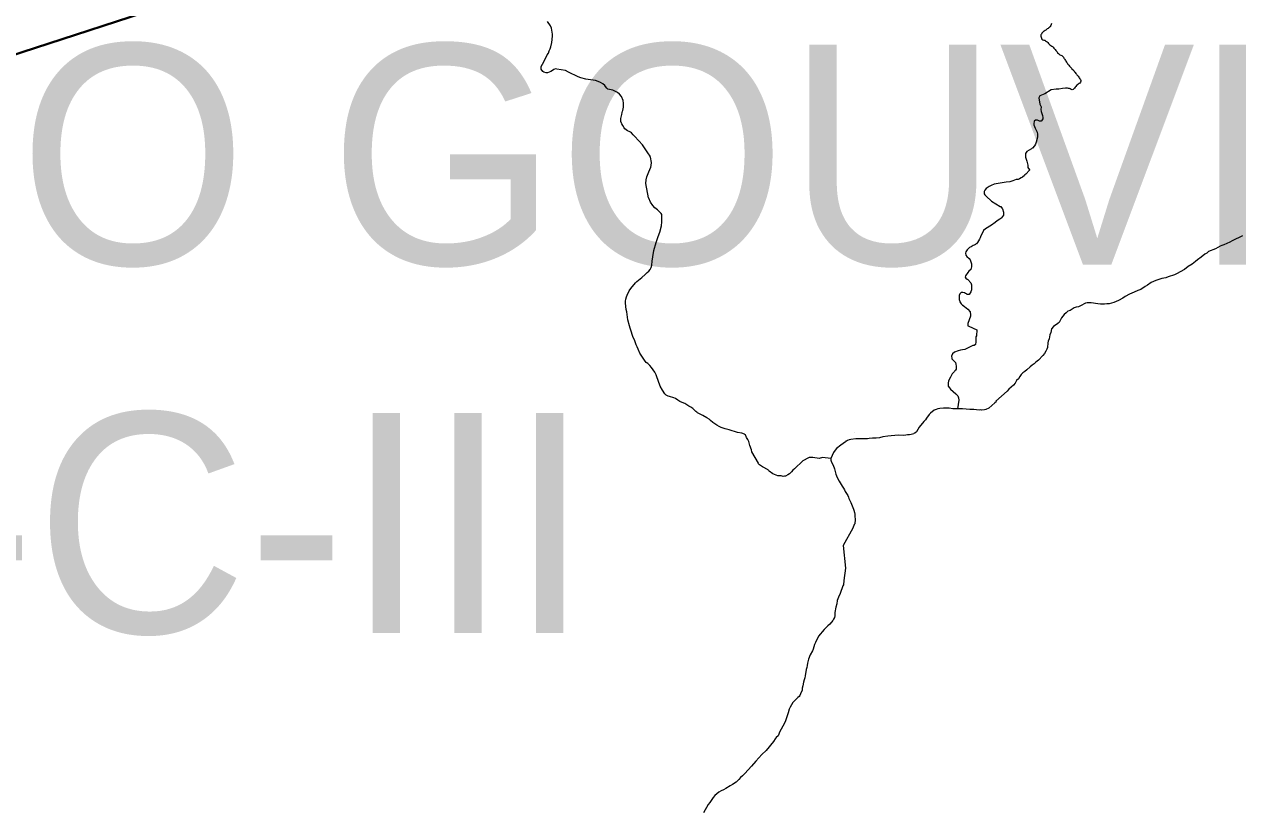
# Model space of a CAD drawing. Extents: x 553962 to 842807, y 8883888 to 9032388.
# Drawn here: x 592799 to 595557, y 8913859 to 8915641 of the extents above; entities that cross this region are included whole.
import ezdxf

# ---------------------------------------------------------------- set-up
doc = ezdxf.new("R2010")
doc.units = 0
doc.header["$LTSCALE"] = 200
doc.layers.add('6', color=7, linetype='Continuous', lineweight=13)

msp = doc.modelspace()

# ---------------------------------------------------------------- linework, layer by layer
at = {"layer": '6', "lineweight": 40}
msp.add_line((590967.2, 8914985.2), (596244.3, 8916699.1), dxfattribs=at)
at = {"layer": '6'}
for p, q in [((594685.2, 8914713), (594685.3, 8914713.3)), ((594632.1, 8914654.8), (594613, 8914657))]:
    msp.add_line(p, q, dxfattribs=at)
for points in [[(594159.8, 8915468.6), (594156.1, 8915477.3), (594152.2, 8915482.9), (594147.2, 8915486.4), (594136.4, 8915491.4), (594125.2, 8915494), (594122.7, 8915496.1), (594119.9, 8915499.7), (594118.5, 8915502), (594114.1, 8915506.1), (594108.6, 8915509.4), (594103, 8915511.8), (594097.1, 8915513.5), (594091.7, 8915514.2), (594086.2, 8915515.2), (594080.6, 8915515.7), (594075.4, 8915516.7), (594063.6, 8915520.1), (594058, 8915522.1), (594036.1, 8915532.8), (594029.4, 8915536.6), (594009.1, 8915539.2), (594006.2, 8915540.1), (594002.7, 8915538.6), (593999.3, 8915536.7), (593995.9, 8915533.9), (593988.1, 8915531.3), (593985.5, 8915531.3), (593980.2, 8915532.6), (593977.2, 8915534.2), (593973.8, 8915539.8), (593974, 8915545.8), (593980, 8915556.1), (593987.7, 8915571.8), (593990.4, 8915576.1), (593991.8, 8915580.9), (593994.5, 8915586), (593995.8, 8915590.4), (593995.8, 8915590.4), (593998.2, 8915599.8), (593999.7, 8915614.1), (593999.7, 8915618.8), (593996.9, 8915632.8), (593994.8, 8915637.7), (593988, 8915647.4)], [(595134.2, 8915643), (595133.2, 8915640.8), (595132.1, 8915638.7), (595131, 8915636.7), (595129.7, 8915634.9), (595128, 8915633.5), (595126, 8915632.2), (595124.2, 8915630.9), (595122.4, 8915629.6), (595120.7, 8915628.4), (595119.1, 8915627.2), (595117.3, 8915625.9), (595115.4, 8915624.8), (595113.5, 8915622.9), (595112.2, 8915621.3), (595110.8, 8915619.2), (595109.6, 8915617.1), (595109.6, 8915614.5), (595110.4, 8915612.2), (595111, 8915609.6), (595112, 8915607.6), (595114, 8915606.3), (595116.5, 8915605.6), (595118.5, 8915605.1), (595120.5, 8915604), (595122.1, 8915602.7), (595123.8, 8915601.2), (595125.4, 8915599.7), (595127.1, 8915597.7)], [(595127.1, 8915597.7), (595128.3, 8915596.1), (595129.9, 8915594.7), (595132.1, 8915593.2), (595134.3, 8915591.8), (595136, 8915590.6), (595137.5, 8915589.1), (595139.2, 8915587.2), (595140.7, 8915585.8), (595142.3, 8915584.2), (595143.6, 8915582.1), (595145, 8915580.6), (595146.5, 8915578.9), (595147.8, 8915576.9), (595149.5, 8915575.3), (595151.3, 8915573.7), (595153, 8915572.2), (595155, 8915571.1), (595157.2, 8915570.2), (595158.8, 8915568.8), (595160.2, 8915567.3), (595160.8, 8915566.4), (595162.1, 8915564.7), (595163.3, 8915563), (595164.5, 8915561.2), (595165.6, 8915559.3), (595166.7, 8915557.4), (595167.8, 8915555.5), (595169.2, 8915553.5), (595170.4, 8915551.9), (595171.8, 8915550.2), (595173.2, 8915548.3), (595174.7, 8915546.6), (595176.2, 8915544.9), (595177.7, 8915543.2), (595179.1, 8915541.5), (595180.4, 8915539.8), (595182, 8915538.5), (595183.4, 8915537), (595185, 8915535.3), (595186.4, 8915533.7), (595188, 8915531.6), (595189.1, 8915529.8), (595190.4, 8915528.2), (595191.8, 8915526.6), (595193.3, 8915524.8), (595194.8, 8915523.2), (595195.9, 8915521.5), (595197.1, 8915519.7), (595198.4, 8915517.6), (595199.7, 8915515.9), (595200.7, 8915514), (595200.9, 8915511.9), (595199.9, 8915509.6), (595198.4, 8915507.9), (595196.6, 8915506.7), (595194.7, 8915505.3), (595192.8, 8915503.7), (595190.9, 8915502), (595189.3, 8915500.2), (595187.9, 8915498.3), (595186.1, 8915496.1), (595184.8, 8915494.6), (595183.2, 8915493.2), (595180.7, 8915492.8)], [(595180.7, 8915492.8), (595178.6, 8915493.5), (595176.6, 8915494.4), (595174.4, 8915495.2), (595172.4, 8915495.9), (595170.3, 8915496), (595165.8, 8915496.2), (595159.1, 8915495.2), (595150.3, 8915494.3), (595144.7, 8915494.3), (595133, 8915492.2), (595118.7, 8915483.7), (595107, 8915479.1), (595104.9, 8915474.1)], [(594221.8, 8915084.5), (594221.8, 8915084.5), (594223.9, 8915088.9), (594225.1, 8915094.1), (594226.4, 8915103.4), (594227.3, 8915113), (594229.8, 8915127.1), (594234.8, 8915145.9), (594239.5, 8915159.6), (594243.5, 8915169.4), (594247.1, 8915183.1), (594247.8, 8915192.6), (594248, 8915208.9), (594246.5, 8915211.3), (594242.3, 8915215.9), (594238.2, 8915219.9), (594232.3, 8915224.2), (594227.5, 8915229.6), (594222.3, 8915237.6), (594218.5, 8915246.5), (594217.4, 8915247.2), (594211.6, 8915280), (594212.3, 8915288), (594213.8, 8915295), (594216.7, 8915302.3), (594218.8, 8915305.9), (594223, 8915317.1), (594223.8, 8915320.6), (594224.2, 8915327.1), (594222.1, 8915339.6), (594221.7, 8915340.1), (594221.2, 8915341.8), (594216.2, 8915349.2), (594213.3, 8915354.1), (594203.8, 8915367.8), (594195.8, 8915376.7), (594185.8, 8915386.9), (594183.1, 8915390.4), (594179.2, 8915394.5), (594176.7, 8915396.4), (594173.6, 8915398.2), (594169.8, 8915399.6), (594164.3, 8915403.7), (594162.5, 8915405.9), (594159.1, 8915411.2), (594157, 8915415.4), (594156, 8915416.6), (594154.8, 8915420.7), (594155.1, 8915427.3), (594157.1, 8915436.8), (594157.6, 8915440.9), (594158.5, 8915444.3), (594159.3, 8915445.8), (594159.4, 8915447.3), (594159.8, 8915448.2), (594160, 8915451), (594160.8, 8915452), (594161.2, 8915453.4), (594161, 8915462), (594159.8, 8915468.6)], [(595104.9, 8915474.1), (595107.5, 8915459.6), (595110.3, 8915453.6), (595109.7, 8915447.9), (595110.5, 8915443.4), (595113.2, 8915434.3), (595114.2, 8915430), (595114.2, 8915426.4), (595111.3, 8915421.9), (595110.7, 8915421.4), (595108.9, 8915421.1), (595106.6, 8915421.4), (595104.7, 8915422.4), (595102, 8915423.3), (595098.1, 8915423.6), (595097.2, 8915423.3), (595094.8, 8915421.6), (595093.8, 8915415.4), (595093.8, 8915412.9), (595096.5, 8915405.5), (595100.9, 8915396.1), (595102.1, 8915391.5), (595102.2, 8915384.8), (595099, 8915373.6), (595097.3, 8915369.4), (595095, 8915365.2), (595090.8, 8915360.2), (595089.6, 8915360), (595088.6, 8915358.8)], [(595088.6, 8915358.8), (595077.9, 8915352.5), (595075.1, 8915347.9), (595074.5, 8915343.8), (595075.1, 8915339.7), (595076.4, 8915335.2), (595078.1, 8915330.4), (595080, 8915321), (595080.1, 8915316.3), (595083.9, 8915310.5), (595084.1, 8915309.7), (595075.4, 8915300.7), (595073.1, 8915299.4), (595072.6, 8915298.2), (595068.1, 8915294.4), (595064.6, 8915292.7), (595061, 8915290.3), (595057.7, 8915289.1), (595053.7, 8915288.4), (595046, 8915285.6), (595038.8, 8915283.8), (595030.9, 8915282.7), (595007.8, 8915278.7), (595003.4, 8915278.3), (594996.4, 8915275.3), (594992.2, 8915273), (594985.5, 8915268.4), (594982, 8915264.8), (594981.1, 8915261.7), (594980.9, 8915257.8), (594981, 8915256.1), (594982.4, 8915253.8), (594985, 8915250.7), (594997.4, 8915239.9), (595017.2, 8915227.4), (595018.4, 8915227.2), (595021.8, 8915223.2), (595022.6, 8915221.9), (595024.7, 8915214.3), (595024.5, 8915207.6), (595020.2, 8915201.6), (595019, 8915200.9), (595018.7, 8915200.1), (595017, 8915199.7), (595016.4, 8915198.8), (595010.3, 8915194.9), (595006.1, 8915191.2), (594997.7, 8915185.1), (594983.8, 8915176.3), (594979.5, 8915173.1), (594972.6, 8915158.2), (594972, 8915156.3), (594970.8, 8915154.6), (594970.4, 8915152.8), (594965.9, 8915145.3), (594963.5, 8915142.8), (594962.6, 8915142.4), (594962, 8915141.7), (594961.3, 8915141.5), (594960.9, 8915140.9), (594959.2, 8915140.4), (594957.7, 8915139.2), (594955.7, 8915139), (594951.1, 8915135.7), (594951.1, 8915135.7)], [(594951.1, 8915135.7), (594947.5, 8915133.9), (594944.4, 8915131.2), (594942.1, 8915128.7), (594939.2, 8915124.7), (594938.7, 8915121.4), (594938.9, 8915117.1), (594941.7, 8915113.9), (594946.4, 8915109.2), (594948.7, 8915105.9), (594950.8, 8915101.8), (594952.1, 8915097.2), (594952.3, 8915090), (594950.8, 8915084.3), (594945.9, 8915080.2), (594943.3, 8915077.3), (594938.3, 8915070.2), (594937.8, 8915066.7), (594940.1, 8915063.2), (594941.3, 8915062.9), (594942, 8915062.2), (594943.6, 8915061.5), (594950.5, 8915053.9), (594951.9, 8915049.5), (594952.1, 8915038.2), (594950.7, 8915033.3), (594946.6, 8915027.8), (594944.2, 8915027.6), (594942.3, 8915027.8), (594940.3, 8915029), (594938.7, 8915029.4), (594936.2, 8915031.1), (594932.6, 8915032), (594928.8, 8915032), (594926, 8915030), (594925.4, 8915029.2), (594924.2, 8915025.5)], [(595567.8, 8915161.1), (595544.8, 8915149.4), (595539.6, 8915146.4), (595525.9, 8915140.2), (595520.9, 8915138.9), (595517, 8915137.2), (595506.8, 8915131.3), (595490.8, 8915125.5), (595490.3, 8915124.4), (595486.9, 8915121.5), (595482.6, 8915118.9), (595474.2, 8915112.2), (595465.5, 8915106), (595461.5, 8915102.5), (595453.5, 8915096.1), (595444.2, 8915090.7), (595435.9, 8915083.9), (595417.8, 8915074.1), (595413.1, 8915072.2), (595398.9, 8915067.6), (595393.9, 8915065.2), (595389.3, 8915064.2), (595384.6, 8915063.5), (595380.1, 8915062.3), (595371.3, 8915059.3), (595365.8, 8915057.1), (595360.6, 8915054.4), (595351.8, 8915048.4), (595346.8, 8915045.7), (595337.1, 8915039.1), (595332.1, 8915037.1), (595330.1, 8915036.8), (595321.7, 8915033.1), (595311.4, 8915028.2), (595301.4, 8915023), (595295.9, 8915019.4), (595285.8, 8915013.7), (595275.5, 8915009.4), (595265.1, 8915006.6), (595260, 8915006.5), (595254.6, 8915005.7), (595244.9, 8915005.5), (595239.4, 8915006.1), (595224, 8915008.7), (595214.6, 8915008.5), (595211.2, 8915008.1), (595199.7, 8915001.9), (595195.2, 8914999.8), (595190.1, 8914998.6), (595185.3, 8914996.8), (595180.7, 8914994.3), (595176, 8914991.4), (595171.3, 8914989.2), (595167.1, 8914986.1), (595162.4, 8914982), (595156.6, 8914974.7), (595151.1, 8914964.2), (595149, 8914962.6), (595148.1, 8914961.4), (595138.7, 8914954.5), (595134.1, 8914949.5), (595132.1, 8914940.8), (595130.4, 8914935.8), (595128.2, 8914926.6), (595126.5, 8914921.7), (595125.3, 8914917.3), (595124.9, 8914907.2), (595123.5, 8914902.9), (595121.3, 8914898.5), (595117.7, 8914893.2), (595114.2, 8914889), (595104, 8914878.5), (595098.2, 8914873.7), (595094.3, 8914870), (595089.9, 8914866.9), (595085.7, 8914863.1), (595077.5, 8914856.6), (595073.2, 8914852.3), (595068.9, 8914849.1), (595065.1, 8914845.7), (595061.8, 8914841.2), (595058.5, 8914835.8), (595054.6, 8914831.9), (595051.1, 8914826.2), (595047.2, 8914821.4), (595042.3, 8914816.6), (595036.8, 8914812), (595033.2, 8914807.5), (595020.3, 8914796.6)], [(595567.8, 8915161.1), (595544.8, 8915149.4), (595539.6, 8915146.4), (595525.9, 8915140.2), (595520.9, 8915138.9), (595517, 8915137.2), (595506.8, 8915131.3), (595490.8, 8915125.5), (595490.3, 8915124.4), (595486.9, 8915121.5), (595482.6, 8915118.9), (595474.2, 8915112.2), (595465.5, 8915106), (595461.5, 8915102.5), (595453.5, 8915096.1), (595444.2, 8915090.7), (595435.9, 8915083.9), (595417.8, 8915074.1), (595413.1, 8915072.2), (595398.9, 8915067.6), (595393.9, 8915065.2), (595389.3, 8915064.2), (595384.6, 8915063.5), (595380.1, 8915062.3), (595371.3, 8915059.3), (595365.8, 8915057.1), (595360.6, 8915054.4), (595351.8, 8915048.4), (595346.8, 8915045.7), (595337.1, 8915039.1), (595332.1, 8915037.1), (595330.1, 8915036.8), (595321.7, 8915033.1), (595311.4, 8915028.2), (595301.4, 8915023), (595295.9, 8915019.4), (595285.8, 8915013.7), (595275.5, 8915009.4), (595265.1, 8915006.6), (595260, 8915006.5), (595254.6, 8915005.7), (595244.9, 8915005.5), (595239.4, 8915006.1), (595224, 8915008.7), (595214.6, 8915008.5), (595211.2, 8915008.1), (595199.7, 8915001.9), (595195.2, 8914999.8), (595190.1, 8914998.6), (595185.3, 8914996.8), (595180.7, 8914994.3), (595176, 8914991.4), (595171.3, 8914989.2), (595167.1, 8914986.1), (595162.4, 8914982), (595156.6, 8914974.7), (595151.1, 8914964.2), (595149, 8914962.6), (595148.1, 8914961.4), (595138.7, 8914954.5), (595134.1, 8914949.5), (595132.1, 8914940.8), (595130.4, 8914935.8), (595128.2, 8914926.6), (595126.5, 8914921.7), (595125.3, 8914917.3), (595124.9, 8914907.2), (595123.5, 8914902.9), (595121.3, 8914898.5), (595117.7, 8914893.2), (595114.2, 8914889), (595104, 8914878.5), (595098.2, 8914873.7), (595094.3, 8914870), (595089.9, 8914866.9), (595085.7, 8914863.1), (595077.5, 8914856.6), (595073.2, 8914852.3), (595068.9, 8914849.1), (595065.1, 8914845.7), (595061.8, 8914841.2), (595058.5, 8914835.8), (595054.6, 8914831.9), (595051.1, 8914826.2), (595047.2, 8914821.4), (595042.3, 8914816.6), (595036.8, 8914812), (595033.2, 8914807.5), (595020.3, 8914796.6)], [(594613, 8914657), (594606, 8914654.9), (594591.4, 8914657.4), (594582.9, 8914656.9), (594581.7, 8914656.6), (594568.8, 8914649.4), (594549.4, 8914631), (594545.8, 8914628.2), (594542.7, 8914624.3), (594538.2, 8914620), (594534.5, 8914617.7), (594528.9, 8914614.7), (594527.2, 8914614.3), (594523.7, 8914614.1), (594519.5, 8914615.2), (594511.9, 8914615.4), (594507.8, 8914616.6), (594500.4, 8914619.7), (594492.4, 8914625.8), (594491.5, 8914627), (594490.3, 8914627.5), (594489.7, 8914628.7), (594477.1, 8914635.6), (594470.2, 8914640.4), (594467.3, 8914643.3), (594467.6, 8914644.4), (594452.9, 8914669.7), (594451.7, 8914674.7), (594448.2, 8914684.3), (594445.5, 8914693.4), (594443.2, 8914698.1), (594440.4, 8914702.8), (594438.1, 8914708.2), (594436.6, 8914708.9), (594435.7, 8914709.8), (594429.7, 8914712.2), (594420.1, 8914714.2), (594401.4, 8914720.3), (594391.8, 8914722.1), (594382.7, 8914725.4), (594378.4, 8914727.6), (594373.1, 8914730.7), (594363.8, 8914736.7), (594358.5, 8914740.8), (594356, 8914744), (594350.4, 8914746.9), (594341, 8914752.5), (594328.9, 8914758.7), (594327.7, 8914760), (594325.3, 8914761.5), (594318.5, 8914768.5), (594314.1, 8914771.4), (594309.3, 8914773.9), (594304.6, 8914777.1), (594300.2, 8914779.5), (594290.6, 8914783.9), (594288.8, 8914784.3), (594284.3, 8914787.5), (594278.9, 8914790.8), (594275, 8914792.8), (594265.7, 8914795.9), (594262.5, 8914796.6), (594258.1, 8914798.8), (594255.1, 8914801.4), (594249.3, 8914810.3), (594244.1, 8914819.1), (594239.4, 8914831.9), (594236.8, 8914840.5), (594234.8, 8914845.2), (594231.9, 8914851), (594224.6, 8914861.2), (594220.8, 8914866), (594216.1, 8914870.5), (594212.6, 8914873.2), (594210.1, 8914875.7), (594198.1, 8914894.3), (594193.9, 8914903.6), (594192.1, 8914908.4), (594189.8, 8914913.2), (594186.6, 8914922.4), (594182.5, 8914931.8), (594177.8, 8914946.1), (594176.4, 8914950.8), (594174.5, 8914955.9), (594171.1, 8914969.7), (594168.3, 8914988.4), (594167.2, 8914993.4), (594165.7, 8915008), (594165.6, 8915012.1), (594166.2, 8915016.7), (594167.4, 8915021.9), (594169, 8915026.2), (594173.5, 8915035.7), (594177.3, 8915041.2), (594188.2, 8915053.6), (594191.5, 8915056.7), (594202.8, 8915065.9), (594210.1, 8915072.8), (594214.5, 8915077.3), (594218.6, 8915080.4), (594221.8, 8915084.5)], [(594924.2, 8915025.5), (594923.9, 8915021.5), (594924.1, 8915015.7), (594924.7, 8915014.7), (594925.6, 8915010.9), (594928.5, 8915005.9), (594929.8, 8915005.1), (594930.7, 8915004.2), (594931.1, 8915003.4), (594932.5, 8915003), (594933.3, 8915002.1), (594936.4, 8915000), (594943.9, 8914993.9), (594948.9, 8914987.7), (594949.9, 8914980.9), (594950, 8914978.3), (594944, 8914961.7), (594943.4, 8914957.2), (594943.9, 8914956.3), (594945.8, 8914955.7), (594964.1, 8914946.8), (594963.4, 8914933.3), (594962.2, 8914931.5), (594961.7, 8914919.8), (594960.8, 8914913.8), (594957.8, 8914911.8), (594955.2, 8914911.2), (594950.6, 8914909.5), (594941.2, 8914904.6), (594936.5, 8914902.5), (594931.8, 8914901.6), (594927.1, 8914901.1), (594922, 8914899.7), (594913.1, 8914896.1), (594908.9, 8914892.3), (594906.8, 8914887.4), (594907.1, 8914882.6), (594907.6, 8914881.2), (594913.6, 8914874.9), (594914.9, 8914873.9), (594915.7, 8914872.9), (594916.6, 8914869), (594917.2, 8914864.5), (594917.2, 8914858.1), (594915.6, 8914855.3), (594914.7, 8914854.6), (594914.4, 8914853.5), (594913.4, 8914853.1), (594912.6, 8914851.8), (594910.7, 8914850.4), (594909, 8914847.7), (594907.9, 8914846.9), (594903.9, 8914839.7), (594899.7, 8914831), (594898.6, 8914825.6), (594898.8, 8914821.1), (594899.3, 8914818.5), (594900.2, 8914818), (594901.7, 8914815.3), (594904.6, 8914812.2), (594916.7, 8914801.6), (594920.7, 8914797.2), (594922.3, 8914793), (594923.4, 8914787.2), (594919.8, 8914767.4)], [(595020.3, 8914796.6), (595020.2, 8914796.6), (595007.6, 8914784.8), (595007.8, 8914783.6), (595005.2, 8914781.1), (594991.3, 8914769.4), (594984.9, 8914766.4), (594981.6, 8914765.3), (594981.6, 8914765.3), (594975.3, 8914764.3), (594973.2, 8914765.1), (594969.2, 8914765), (594957.1, 8914766.4), (594948.3, 8914765.8), (594931.3, 8914767.3), (594914.1, 8914767.5), (594909.9, 8914767.9)], [(595020.3, 8914796.6), (595020.2, 8914796.6), (595007.6, 8914784.8), (595007.8, 8914783.6), (595005.2, 8914781.1), (594991.3, 8914769.4), (594984.9, 8914766.4), (594981.6, 8914765.3), (594981.6, 8914765.3), (594975.3, 8914764.3), (594973.2, 8914765.1), (594969.2, 8914765), (594957.1, 8914766.4), (594948.3, 8914765.8), (594931.3, 8914767.3), (594914.1, 8914767.5), (594909.9, 8914767.9)], [(594909.9, 8914767.9), (594901.4, 8914769.4), (594897.1, 8914769.2), (594888.5, 8914769.4), (594879.9, 8914768.3), (594875.3, 8914767.4), (594871.4, 8914766.2), (594867.2, 8914764.3), (594858.6, 8914758.1), (594855.5, 8914754.6), (594849.9, 8914746.5), (594847.2, 8914742.9), (594843.3, 8914738.8), (594833.4, 8914726.1), (594826.9, 8914715.4), (594825.8, 8914714.9), (594825.3, 8914714.1), (594824.5, 8914713.7), (594823.3, 8914712.7), (594821.4, 8914712), (594820.7, 8914711.1), (594815.2, 8914709.2), (594811, 8914708.4), (594806.3, 8914708.5), (594802.4, 8914708.1), (594798, 8914707.3), (594785.3, 8914707.7), (594762.1, 8914705.8), (594750.6, 8914704.1), (594742.8, 8914702), (594735.1, 8914700.9), (594727.3, 8914700.8), (594719.7, 8914700.2), (594715.7, 8914699.6), (594711.8, 8914699.8), (594704.3, 8914699.6), (594700.3, 8914699.2), (594692.7, 8914699.3), (594689.4, 8914699.2), (594677.5, 8914697.7), (594674, 8914696.9), (594669.8, 8914695.6), (594667.9, 8914694.3), (594666.6, 8914694.2), (594665.3, 8914692.8), (594654.6, 8914685.3), (594645.2, 8914677.7), (594642.1, 8914674.1), (594638.2, 8914668.7), (594632.1, 8914654.8), (594632.3, 8914651.2), (594633.6, 8914646.1), (594637.5, 8914639.8), (594640.9, 8914631.3), (594643.7, 8914619.1), (594645, 8914615.4), (594646.6, 8914611.7), (594651.3, 8914603.5), (594658.3, 8914592.3), (594661.1, 8914587.3), (594663, 8914583.3), (594664.8, 8914579.9), (594670.8, 8914570.6), (594672.6, 8914566.9), (594673.2, 8914563.8), (594677.9, 8914555), (594680.5, 8914547.3), (594683.8, 8914539.7), (594684.3, 8914537.2), (594686.3, 8914531.8), (594686.7, 8914528.2), (594686.7, 8914524.1), (594687.3, 8914516.4), (594686.6, 8914506.7), (594685.5, 8914504.5), (594682.5, 8914496.8), (594660.3, 8914457.3), (594665.8, 8914405.3), (594661.6, 8914377.5), (594660.9, 8914367.5), (594659.8, 8914365.5), (594653.4, 8914347.9), (594649.4, 8914339.8), (594646.9, 8914332.3), (594645.6, 8914324.7), (594643.3, 8914316.9), (594641.1, 8914305.1), (594641.1, 8914297.3), (594640.3, 8914293.3), (594638.5, 8914289.8), (594636.4, 8914286.8), (594629.9, 8914278.7), (594625.6, 8914274.9), (594625.6, 8914274.9), (594617.3, 8914266.4), (594604.5, 8914251.3), (594597, 8914236.8), (594595.1, 8914231.9), (594591.9, 8914221.7), (594590.2, 8914217.7), (594585.2, 8914208.4)], [(594909.9, 8914767.9), (594901.4, 8914769.4), (594897.1, 8914769.2), (594888.5, 8914769.4), (594879.9, 8914768.3), (594875.3, 8914767.4), (594871.4, 8914766.2), (594867.2, 8914764.3), (594858.6, 8914758.1), (594855.5, 8914754.6), (594849.9, 8914746.5), (594847.2, 8914742.9), (594843.3, 8914738.8), (594833.4, 8914726.1), (594826.9, 8914715.4), (594825.8, 8914714.9), (594825.3, 8914714.1), (594824.5, 8914713.7), (594823.3, 8914712.7), (594821.4, 8914712), (594820.7, 8914711.1), (594815.2, 8914709.2), (594811, 8914708.4), (594806.3, 8914708.5), (594802.4, 8914708.1), (594798, 8914707.3), (594785.3, 8914707.7), (594762.1, 8914705.8), (594750.6, 8914704.1), (594742.8, 8914702), (594735.1, 8914700.9), (594727.3, 8914700.8), (594719.7, 8914700.2), (594715.7, 8914699.6), (594711.8, 8914699.8), (594704.3, 8914699.6), (594700.3, 8914699.2), (594692.7, 8914699.3), (594689.4, 8914699.2), (594677.5, 8914697.7), (594674, 8914696.9), (594669.8, 8914695.6), (594667.9, 8914694.3), (594666.6, 8914694.2), (594665.3, 8914692.8), (594654.6, 8914685.3), (594645.2, 8914677.7), (594642.1, 8914674.1), (594638.2, 8914668.7), (594632.1, 8914654.8), (594632.3, 8914651.2), (594633.6, 8914646.1), (594637.5, 8914639.8), (594640.9, 8914631.3), (594643.7, 8914619.1), (594645, 8914615.4), (594646.6, 8914611.7), (594651.3, 8914603.5), (594658.3, 8914592.3), (594661.1, 8914587.3), (594663, 8914583.3), (594664.8, 8914579.9), (594670.8, 8914570.6), (594672.6, 8914566.9), (594673.2, 8914563.8), (594677.9, 8914555), (594680.5, 8914547.3), (594683.8, 8914539.7), (594684.3, 8914537.2), (594686.3, 8914531.8), (594686.7, 8914528.2), (594686.7, 8914524.1), (594687.3, 8914516.4), (594686.6, 8914506.7), (594685.5, 8914504.5), (594682.5, 8914496.8), (594660.3, 8914457.3), (594665.8, 8914405.3), (594661.6, 8914377.5), (594660.9, 8914367.5), (594659.8, 8914365.5), (594653.4, 8914347.9), (594649.4, 8914339.8), (594646.9, 8914332.3), (594645.6, 8914324.7), (594643.3, 8914316.9), (594641.1, 8914305.1), (594641.1, 8914297.3), (594640.3, 8914293.3), (594638.5, 8914289.8), (594636.4, 8914286.8), (594629.9, 8914278.7), (594625.6, 8914274.9), (594625.6, 8914274.9), (594617.3, 8914266.4), (594604.5, 8914251.3), (594597, 8914236.8), (594595.1, 8914231.9), (594591.9, 8914221.7), (594590.2, 8914217.7), (594585.2, 8914208.4)], [(594585.2, 8914208.4), (594581.5, 8914198.6), (594578.9, 8914189.4), (594578.1, 8914184.8), (594577.7, 8914180.1), (594576.4, 8914175.4), (594574, 8914161.3), (594572.8, 8914156.5), (594571.9, 8914151.8), (594570.3, 8914146.8), (594568.5, 8914137.9), (594567.2, 8914133.2), (594566.7, 8914128.7), (594563.5, 8914120.1), (594561.7, 8914116), (594560.6, 8914114.2), (594557.4, 8914111.9), (594550.5, 8914104.9), (594546.1, 8914100.1), (594539.8, 8914089.7), (594537.8, 8914085.3), (594534.9, 8914077), (594532.1, 8914068), (594531, 8914063.2), (594529.3, 8914058.4), (594526.8, 8914053.2), (594519.5, 8914039.7), (594516.4, 8914034.8), (594512.8, 8914024.4), (594507.9, 8914020.5), (594505.5, 8914017.5), (594501.9, 8914012), (594484.9, 8913991), (594475.1, 8913982.2), (594461.6, 8913967.2), (594451.7, 8913955.4), (594437, 8913938.8), (594431.5, 8913933.7), (594427.1, 8913930.3), (594423.4, 8913925.6), (594419.6, 8913921.6), (594418.2, 8913920.8), (594416.9, 8913919.1), (594408.7, 8913913.7), (594403.5, 8913911.2), (594393.2, 8913904.6), (594388.1, 8913901.9), (594383, 8913899.7), (594377.8, 8913896.5), (594368.8, 8913889.1), (594364.9, 8913884.4), (594357.3, 8913873.5), (594353.2, 8913868.3), (594342.9, 8913849.8)], [(594585.2, 8914208.4), (594581.5, 8914198.6), (594578.9, 8914189.4), (594578.1, 8914184.8), (594577.7, 8914180.1), (594576.4, 8914175.4), (594574, 8914161.3), (594572.8, 8914156.5), (594571.9, 8914151.8), (594570.3, 8914146.8), (594568.5, 8914137.9), (594567.2, 8914133.2), (594566.7, 8914128.7), (594563.5, 8914120.1), (594561.7, 8914116), (594560.6, 8914114.2), (594557.4, 8914111.9), (594550.5, 8914104.9), (594546.1, 8914100.1), (594539.8, 8914089.7), (594537.8, 8914085.3), (594534.9, 8914077), (594532.1, 8914068), (594531, 8914063.2), (594529.3, 8914058.4), (594526.8, 8914053.2), (594519.5, 8914039.7), (594516.4, 8914034.8), (594512.8, 8914024.4), (594507.9, 8914020.5), (594505.5, 8914017.5), (594501.9, 8914012), (594484.9, 8913991), (594475.1, 8913982.2), (594461.6, 8913967.2), (594451.7, 8913955.4), (594437, 8913938.8), (594431.5, 8913933.7), (594427.1, 8913930.3), (594423.4, 8913925.6), (594419.6, 8913921.6), (594418.2, 8913920.8), (594416.9, 8913919.1), (594408.7, 8913913.7), (594403.5, 8913911.2), (594393.2, 8913904.6), (594388.1, 8913901.9), (594383, 8913899.7), (594377.8, 8913896.5), (594368.8, 8913889.1), (594364.9, 8913884.4), (594357.3, 8913873.5), (594353.2, 8913868.3), (594342.9, 8913849.8)]]:
    msp.add_lwpolyline(points, dxfattribs=at)

# ---------------------------------------------------------------- texts
for s, p in [('(DELMIRO GOUVEIA)', (590036.9, 8915095.5)), ('SC-24-X-C-III', (590036.9, 8914258.4))]:
    msp.add_text(s, height=500, dxfattribs=at).set_placement(p)

doc.saveas('drawing.dxf')
